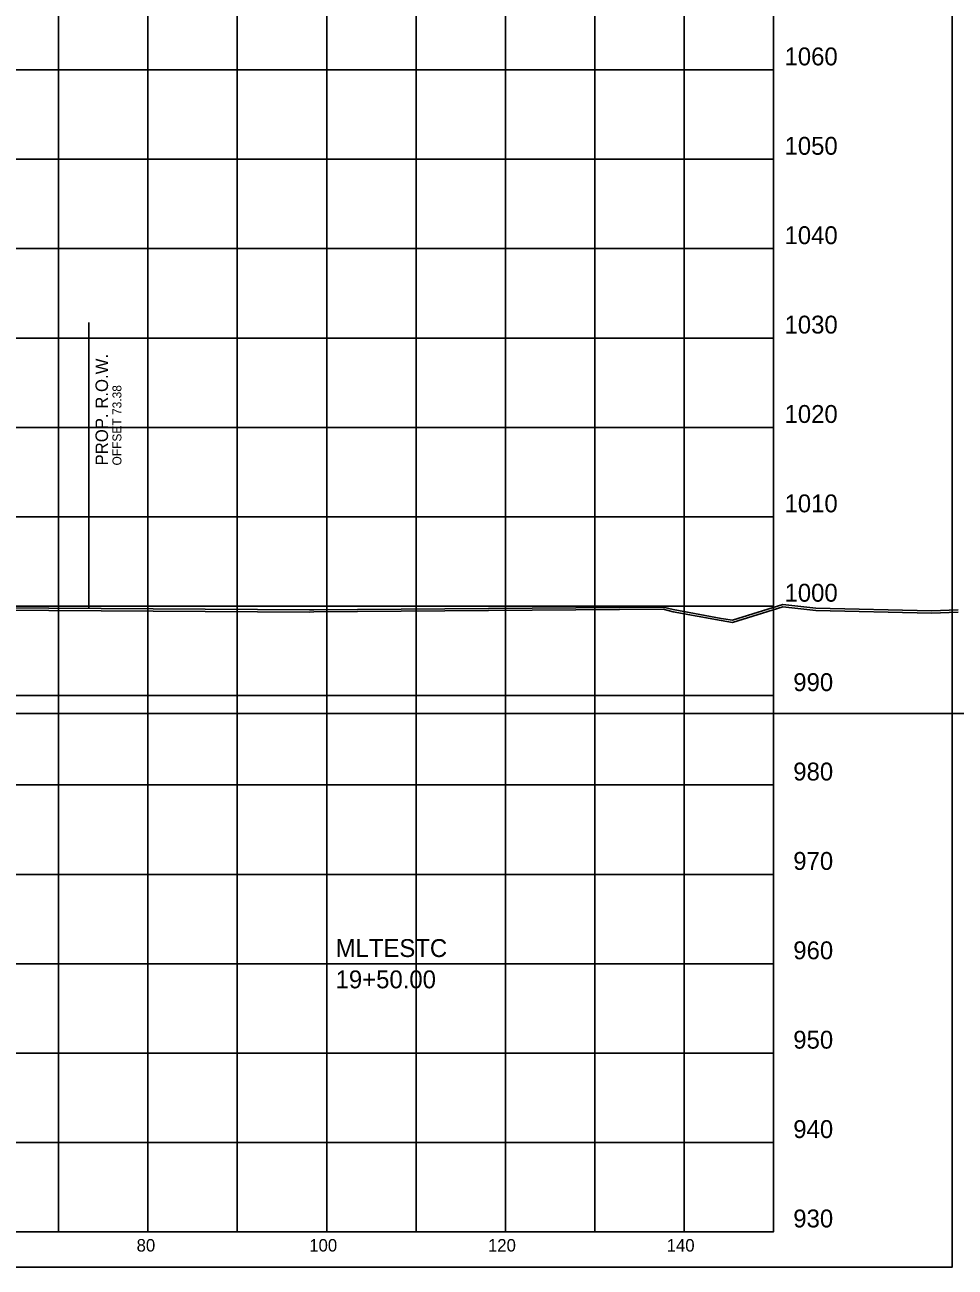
# Model space of a CAD drawing. Extents: x 1131015 to 1136271, y 133453 to 174329.
# Drawn here: x 1131406.7 to 1131510.8, y 170105.7 to 170244.7 of the extents above; entities that cross this region are included whole.
import ezdxf

# ---------------------------------------------------------------- set-up
doc = ezdxf.new("R2010")
doc.units = 0
for name, color, linetype in [('DESIGN - ROW - Right-of-Way and Easement Labels', 7, 'Continuous'), ('DESIGN - ROW - Right-of-Way Linework', 7, 'Continuous'), ('DESIGN - SHEET - Corner Text', 7, 'Continuous'), ('DESIGN - SHEET - Light Grid', 7, 'Continuous'), ('DESIGN - SHEET - Linework', 7, 'Continuous'), ('DESIGN - SHEET - Plot Shape', 7, 'Continuous'), ('DESIGN - TYPICAL - Warning Text', 7, 'Continuous'), ('SURVEY - GROUND - Bottom of Topsoil Layer', 7, 'Continuous'), ('SURVEY - GROUND - Top of Ground', 7, 'Continuous')]:
    doc.layers.add(name, color=color, linetype=linetype)

msp = doc.modelspace()

# ---------------------------------------------------------------- linework, layer by layer
at = {"layer": 'DESIGN - ROW - Right-of-Way Linework'}
msp.add_line((1131413.84, 170179.4), (1131413.84, 170211.4), dxfattribs=at)
at = {"layer": 'DESIGN - SHEET - Light Grid'}
msp.add_line((1131340.46, 170167.66), (1131640.46, 170167.66), dxfattribs=at)
at = {"layer": 'DESIGN - SHEET - Linework'}
for p, q in [((1131410.46, 170109.66), (1131410.46, 170319.66)), ((1131420.46, 170109.66), (1131420.46, 170319.66)), ((1131430.46, 170109.66), (1131430.46, 170319.66)), ((1131440.46, 170109.66), (1131440.46, 170319.66)), ((1131450.46, 170109.66), (1131450.46, 170319.66)), ((1131460.46, 170109.66), (1131460.46, 170319.66)), ((1131470.46, 170109.66), (1131470.46, 170319.66)), ((1131480.46, 170109.66), (1131480.46, 170319.66)), ((1131190.46, 170239.66), (1131490.46, 170239.66)), ((1131190.46, 170229.66), (1131490.46, 170229.66)), ((1131190.46, 170219.66), (1131490.46, 170219.66)), ((1131190.46, 170209.66), (1131490.46, 170209.66)), ((1131190.46, 170199.66), (1131490.46, 170199.66)), ((1131190.46, 170189.66), (1131490.46, 170189.66)), ((1131190.46, 170179.66), (1131490.46, 170179.66)), ((1131190.46, 170169.66), (1131490.46, 170169.66)), ((1131190.46, 170159.66), (1131490.46, 170159.66)), ((1131190.46, 170149.66), (1131490.46, 170149.66)), ((1131190.46, 170139.66), (1131490.46, 170139.66)), ((1131190.46, 170129.66), (1131490.46, 170129.66)), ((1131190.46, 170119.66), (1131490.46, 170119.66))]:
    msp.add_line(p, q, dxfattribs=at)
msp.add_lwpolyline([(1131190.46, 170319.66), (1131190.46, 170109.66), (1131490.46, 170109.66), (1131490.46, 170319.66)], dxfattribs=at)
at = {"layer": 'DESIGN - SHEET - Plot Shape'}
msp.add_lwpolyline([(1131170.46, 170323.6), (1131510.46, 170323.6), (1131510.46, 170105.72), (1131170.46, 170105.72)], close=True, dxfattribs=at)
at = {"layer": 'SURVEY - GROUND - Bottom of Topsoil Layer'}
for p, q in [((1131485.89, 170177.84), (1131491.51, 170179.6)), ((1131491.51, 170179.6), (1131495.2, 170179.19)), ((1131398.3, 170179.25), (1131438.52, 170179)), ((1131438.52, 170179), (1131439.01, 170179.01)), ((1131439.01, 170179.01), (1131478.11, 170179.31)), ((1131478.11, 170179.31), (1131479.23, 170179.03)), ((1131479.23, 170179.03), (1131484.6, 170178.04)), ((1131495.2, 170179.19), (1131508.14, 170178.88)), ((1131508.14, 170178.88), (1131511.13, 170179)), ((1131484.6, 170178.04), (1131485.89, 170177.84))]:
    msp.add_line(p, q, dxfattribs=at)
at = {"layer": 'SURVEY - GROUND - Top of Ground'}
for p, q in [((1131439.01, 170179.26), (1131478.11, 170179.56)), ((1131478.11, 170179.56), (1131479.23, 170179.28)), ((1131485.89, 170178.09), (1131491.51, 170179.85)), ((1131491.51, 170179.85), (1131495.2, 170179.44)), ((1131398.3, 170179.5), (1131438.52, 170179.25)), ((1131438.52, 170179.25), (1131439.01, 170179.26)), ((1131479.23, 170179.28), (1131484.6, 170178.29)), ((1131484.6, 170178.29), (1131485.89, 170178.09)), ((1131495.2, 170179.44), (1131508.14, 170179.13)), ((1131508.14, 170179.13), (1131511.13, 170179.25))]:
    msp.add_line(p, q, dxfattribs=at)

# ---------------------------------------------------------------- texts
at = {"layer": 'DESIGN - ROW - Right-of-Way and Easement Labels'}
for s, height, p in [('PROP. R.O.W.', 1.4, (1131415.99, 170195.4)), ('OFFSET 73.38', 1, (1131417.49, 170195.4))]:
    msp.add_text(s, height=height, rotation=90, dxfattribs=at).set_placement(p)
at = {"layer": 'DESIGN - SHEET - Corner Text'}
for s, height, p in [('1060', 2, (1131491.7, 170240.16)), ('1050', 2, (1131491.7, 170230.16)), ('1040', 2, (1131491.7, 170220.16)), ('1030', 2, (1131491.7, 170210.16)), ('1020', 2, (1131491.7, 170200.16)), ('1010', 2, (1131491.7, 170190.16)), ('1000', 2, (1131491.7, 170180.16)), ('990', 2, (1131492.68, 170170.16)), ('980', 2, (1131492.68, 170160.16)), ('970', 2, (1131492.68, 170150.16)), ('960', 2, (1131492.68, 170140.16)), ('950', 2, (1131492.68, 170130.16)), ('940', 2, (1131492.68, 170120.16)), ('930', 2, (1131492.68, 170110.16)), ('80', 1.4, (1131419.19, 170107.46)), ('100', 1.4, (1131438.51, 170107.46)), ('120', 1.4, (1131458.51, 170107.46)), ('140', 1.4, (1131478.51, 170107.46))]:
    msp.add_text(s, height=height, dxfattribs=at).set_placement(p)
at = {"layer": 'DESIGN - TYPICAL - Warning Text'}
for s, p in [('MLTESTC', (1131441.46, 170140.41)), ('19+50.00', (1131441.46, 170136.91))]:
    msp.add_text(s, height=2, dxfattribs=at).set_placement(p)

doc.saveas('drawing.dxf')
